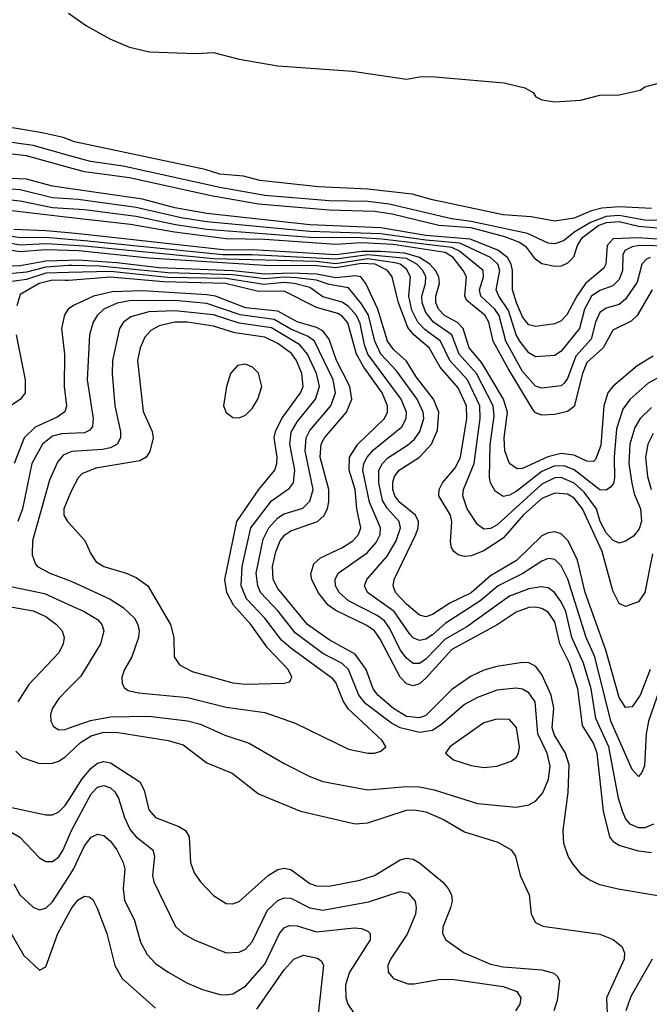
# Model space of a CAD drawing. Header units: inches. Extents: x 1308407 to 1441228, y 959628 to 1036311.
# Tile 348 of 656: x 1359849 to 1361804, y 1023010 to 1026069. Entities that reach past the tile are written whole.
import ezdxf

# ---------------------------------------------------------------- set-up
doc = ezdxf.new("R2010")
doc.units = ezdxf.units.IN
doc.header["$MEASUREMENT"] = 0
doc.layers.add('B3052', color=7, linetype='Continuous')
doc.layers.add('B3062', color=7, linetype='Continuous')

msp = doc.modelspace()

# ---------------------------------------------------------------- linework, layer by layer
at = {"layer": 'B3052', "color": 5}
for points, elevation in [([(1360000, 1025610.5), (1359870, 1025646.1), (1359650, 1025671.4), (1359390, 1025742.9), (1359370, 1025752.9), (1359279.9, 1025819.9), (1359164.3, 1025890), (1359041.5, 1026010), (1359010, 1026052.8), (1358890, 1026261.3)], 2380), ([(1360000, 1025544.5), (1359950, 1025551.8), (1359870, 1025573.7), (1359770, 1025578), (1359637, 1025617), (1359590, 1025626.6), (1359478.7, 1025618.7), (1359370, 1025618.3), (1359330, 1025627.4), (1359305.8, 1025645.8), (1359277.9, 1025690), (1359255.7, 1025715.7), (1359190, 1025765.9), (1359144.6, 1025810), (1359070, 1025866.1), (1359050, 1025876.1), (1358990, 1025892.6), (1358955.5, 1025915.5), (1358940.1, 1025940.1), (1358910, 1026019.9), (1358868.2, 1026088.2)], 2420), ([(1360000, 1025647.6), (1359890, 1025678.7), (1359704.2, 1025704.2), (1359630, 1025722.3), (1359510, 1025775.1), (1359437.1, 1025797.1), (1359395, 1025815), (1359286.3, 1025886.3), (1359210, 1025924.2), (1359170, 1025962.2), (1359069.9, 1026090)], 2360), ([(1360000, 1025696.9), (1359983.1, 1025703.1), (1359918, 1025718), (1359832.7, 1025732.7), (1359770, 1025736.9), (1359702.7, 1025750), (1359651.8, 1025770), (1359498.8, 1025850), (1359450, 1025888.9), (1359370.9, 1025970), (1359290, 1026089.6)], 2340), ([(1360000, 1025512.8), (1359950, 1025515.9), (1359850, 1025540.7), (1359750, 1025547.7)], 2440), ([(1360000, 1025482), (1359950, 1025485.2), (1359850, 1025505.8), (1359750, 1025516.2)], 2460), ([(1360000, 1025455), (1359770, 1025481.3)], 2480), ([(1360000, 1025386.8), (1359930, 1025392.6), (1359850, 1025391.3), (1359678.9, 1025418.9)], 2540), ([(1360000, 1025407.1), (1359930, 1025413.7), (1359830, 1025417.5)], 2520), ([(1360000, 1025368.7), (1359930, 1025373.2), (1359850, 1025369.2), (1359770, 1025383.5)], 2560), ([(1360000, 1025352.3), (1359930, 1025354.8), (1359850, 1025348), (1359750, 1025363.2)], 2580), ([(1360000, 1025321), (1359930, 1025318.6), (1359850, 1025304.8), (1359750, 1025302.1)], 2620), ([(1360000, 1025305.3), (1359930, 1025300.7), (1359870, 1025285.2), (1359783.8, 1025276.2)], 2640), ([(1360000, 1025283.7), (1359930, 1025281.8), (1359870, 1025262.3), (1359810, 1025253.5)], 2660), ([(1360000, 1025259.4), (1359990, 1025258.6), (1359950, 1025260.2), (1359908.8, 1025250), (1359850, 1025215.5), (1359839.4, 1025180.6)], 2680), ([(1360000, 1025170.7), (1359998.9, 1025170), (1359987.4, 1025152.6), (1359978.8, 1025110), (1359987.4, 1025030), (1359986.9, 1024930), (1359993.9, 1024870), (1359988.7, 1024851.3), (1359965.3, 1024834.7), (1359896.8, 1024803.2), (1359862.1, 1024770), (1359830.9, 1024690)], 2720), ([(1359837.7, 1025090), (1359865.7, 1024950), (1359865.2, 1024910), (1359851.3, 1024890), (1359802.6, 1024857.4)], 2680), ([(1360000, 1024783.2), (1359977.9, 1024782.1), (1359950, 1024775), (1359919.2, 1024750), (1359885.8, 1024690), (1359857, 1024550), (1359843.2, 1024510)], 2740), ([(1360000, 1024723.4), (1359983.8, 1024716.2), (1359965.6, 1024694.4), (1359941.4, 1024638.6), (1359888.2, 1024450), (1359887, 1024407), (1359897.4, 1024377.4), (1359903.6, 1024370), (1359942, 1024350), (1360000, 1024327.7)], 2760), ([(1360000, 1024585), (1359985.3, 1024550), (1359985.1, 1024530), (1359997.1, 1024510), (1360000, 1024506.9)], 2780), ([(1359770, 1024318.8), (1359925.9, 1024285.9), (1360000, 1024252.3)], 2740), ([(1359750, 1024256.9), (1359890, 1024233), (1359930, 1024215.4), (1359962.9, 1024190), (1359980.4, 1024170), (1359986.4, 1024150), (1359983.6, 1024130), (1359970, 1024101.8), (1359876.7, 1024003.3), (1359842.8, 1023950)], 2720), ([(1360000, 1023990.9), (1359970, 1023960.3), (1359950.2, 1023930), (1359944.3, 1023910), (1359944.7, 1023890), (1359953.5, 1023873.5), (1359970, 1023863.2), (1359990, 1023863.9), (1360000, 1023867.5)], 2740), ([(1359836.1, 1023796.1), (1359856.7, 1023776.8), (1359910, 1023758.6), (1359950, 1023759.5), (1359970, 1023765.9), (1359990, 1023779), (1360000, 1023788.3)], 2720), ([(1359790, 1023628.3), (1359930, 1023598.8), (1359950, 1023599), (1359970, 1023608.4), (1359990, 1023627.6), (1360000, 1023643.3)], 2680), ([(1359824, 1023544), (1359848.8, 1023528.8), (1359910, 1023464.6), (1359930, 1023453.7), (1359950, 1023454.1), (1359970, 1023468.2), (1359984, 1023490), (1360000, 1023528.4)], 2660), ([(1359830, 1023384.4), (1359848.9, 1023350), (1359890, 1023311.5), (1359910, 1023303.5), (1359930, 1023308.2), (1359950, 1023328.3), (1360000, 1023405.4)], 2640), ([(1359822, 1023230), (1359861.7, 1023161.7), (1359910, 1023116), (1359930, 1023126), (1359967.2, 1023230), (1360000, 1023290.8)], 2620)]:
    msp.add_lwpolyline(points, dxfattribs=dict(at, elevation=elevation))
at = {"layer": 'B3062', "color": 5}
for points, elevation in [([(1360000, 1026090.1), (1360055.5, 1026050), (1360128, 1026010), (1360190, 1025984.5), (1360251.3, 1025970), (1360395.3, 1025964.7), (1360450, 1025967.7), (1360530, 1025946.5), (1360650, 1025926.5), (1360882, 1025910), (1361050, 1025884.9), (1361090, 1025892.4), (1361126.7, 1025893.3), (1361353, 1025873), (1361417.6, 1025857.6), (1361442.8, 1025842.8), (1361451.3, 1025830), (1361470, 1025820.7), (1361510, 1025814), (1361590, 1025819.3), (1361650, 1025834.8), (1361710, 1025835.5), (1361775.3, 1025850), (1361790, 1025861), (1361938.9, 1025901.1)], 2340), ([(1361810, 1025483.2), (1361710, 1025487.6), (1361656.2, 1025483.8), (1361624.1, 1025475.9), (1361570, 1025453.1), (1361510, 1025443.8), (1361437, 1025457), (1361350, 1025463.2), (1361130.1, 1025509.9), (1361067.5, 1025527.5), (1360930, 1025542.6), (1360776, 1025550), (1360594.5, 1025570), (1360543.7, 1025583.7), (1360470, 1025589.7), (1360424.1, 1025604.1), (1360018.9, 1025690), (1360000, 1025696.9)], 2340), ([(1361830, 1025445.1), (1361790, 1025446.1), (1361710, 1025461.4), (1361670, 1025458.3), (1361620.7, 1025439.3), (1361571.9, 1025410), (1361537.4, 1025382.6), (1361510, 1025372.6), (1361490, 1025374.7), (1361425, 1025405), (1361250, 1025442.5), (1361189.8, 1025450.2), (1360996.2, 1025496.2), (1360930, 1025504), (1360810, 1025506.8), (1360610, 1025523.6), (1360470, 1025547.9), (1360170, 1025614.4), (1360068.3, 1025628.3), (1360000, 1025647.6)], 2360), ([(1361830, 1025421.2), (1361770, 1025427.3), (1361710, 1025441.5), (1361670, 1025438.5), (1361647.2, 1025430), (1361593, 1025390), (1361580.9, 1025370), (1361568.1, 1025331.9), (1361550, 1025312.8), (1361530, 1025303.6), (1361510, 1025302.8), (1361470, 1025310.3), (1361450, 1025325.8), (1361422.5, 1025362.5), (1361398.2, 1025378.2), (1361354.6, 1025394.6), (1361250, 1025422.4), (1361150.1, 1025430.1), (1361005.1, 1025465.1), (1360950, 1025473.8), (1360810, 1025477.8), (1360590, 1025496.4), (1360442.6, 1025522.6), (1360190, 1025577.7), (1360050, 1025596.8), (1360000, 1025610.5)], 2380), ([(1361902.8, 1025382.8), (1361768.7, 1025391.3), (1361691.8, 1025388.2), (1361672.3, 1025367.7), (1361668.2, 1025310), (1361662.8, 1025297.2), (1361605.9, 1025250), (1361578.7, 1025210), (1361547.9, 1025152.1), (1361530, 1025133.5), (1361510, 1025124.7), (1361450, 1025116.6), (1361430, 1025121.1), (1361422.7, 1025130), (1361410, 1025146.3), (1361391.6, 1025190), (1361378.9, 1025230), (1361379.1, 1025290), (1361374.5, 1025310), (1361363.1, 1025330), (1361333.1, 1025353.1), (1361247.6, 1025387.6), (1361110, 1025398.9), (1360970, 1025423), (1360750, 1025432.2), (1360430, 1025466.8), (1360330, 1025485.1), (1360230, 1025511.3), (1360000, 1025544.5)], 2420), ([(1361870, 1025365.8), (1361771.8, 1025368.2), (1361750, 1025363.9), (1361727.9, 1025352.1), (1361721, 1025339), (1361720.1, 1025290), (1361710, 1025262.1), (1361690, 1025242.1), (1361650, 1025227.7), (1361624.6, 1025210), (1361602.6, 1025170), (1361587, 1025110), (1361530, 1025039.1), (1361510, 1025025.8), (1361450, 1025022.3), (1361430, 1025034.1), (1361401.1, 1025070), (1361389.8, 1025090), (1361366, 1025166), (1361335.9, 1025210), (1361328.1, 1025230), (1361339.2, 1025290), (1361332.8, 1025310), (1361310, 1025330.9), (1361214.8, 1025374.8), (1361110, 1025384), (1360970, 1025403.8), (1360750, 1025410.8), (1360430, 1025440.9), (1360350, 1025453.3), (1360210, 1025485.8), (1360030, 1025511), (1360000, 1025512.8)], 2440), ([(1361806.4, 1025330), (1361794.9, 1025325.1), (1361780.2, 1025310), (1361766.3, 1025253.7), (1361730, 1025200.8), (1361710, 1025184.1), (1361670, 1025172.6), (1361650, 1025159.7), (1361636.7, 1025130), (1361623.4, 1025076.6), (1361575.9, 1025024.1), (1361550, 1024954.1), (1361539.6, 1024940.4), (1361530, 1024931.4), (1361470, 1024924.5), (1361450, 1024930.3), (1361410, 1024976.5), (1361358.4, 1025070), (1361337.6, 1025150), (1361323.6, 1025170), (1361280.5, 1025210), (1361276.1, 1025230), (1361288.6, 1025270), (1361287.8, 1025290), (1361214.3, 1025350), (1361190, 1025361.7), (1360972.8, 1025387.2), (1360908.2, 1025391.8), (1360750, 1025392.5), (1360430, 1025417.2), (1360331.9, 1025431.9), (1360210, 1025457.6), (1360050, 1025478.7), (1360000, 1025482)], 2460), ([(1361813, 1025230), (1361766.4, 1025150), (1361747.7, 1025132.3), (1361690, 1025105.1), (1361660.1, 1025050), (1361610, 1025003.7), (1361595.9, 1024970), (1361570, 1024867.7), (1361550, 1024852.1), (1361510, 1024843.1), (1361470, 1024840.3), (1361450, 1024848.1), (1361440.5, 1024860.5), (1361365.2, 1024985.2), (1361318.8, 1025070), (1361305.8, 1025130), (1361293.7, 1025150), (1361237.1, 1025197.1), (1361230.4, 1025210), (1361236.5, 1025270), (1361226, 1025290), (1361194.1, 1025330), (1361170, 1025346.4), (1361008.6, 1025371.4), (1360910, 1025376.4), (1360830, 1025371.3), (1360610, 1025386.2), (1360490, 1025388.8), (1360329.3, 1025409.3), (1360192.9, 1025432.9), (1360000, 1025455)], 2480), ([(1361816.1, 1025023.9), (1361765.7, 1024994.3), (1361690.1, 1024930), (1361675.2, 1024910), (1361662.6, 1024870), (1361653.3, 1024746.7), (1361636.7, 1024703.3), (1361630, 1024696.6), (1361610, 1024697.7), (1361570, 1024715.8), (1361530, 1024721), (1361488.9, 1024711.1), (1361410, 1024674.4), (1361393.6, 1024673.6), (1361370, 1024689.9), (1361355.4, 1024730), (1361353.3, 1024770), (1361363.4, 1024850), (1361350.9, 1024890), (1361283.1, 1025003.1), (1361244.5, 1025050), (1361226, 1025110), (1361208.1, 1025128.1), (1361168.1, 1025150), (1361148.8, 1025170), (1361140.5, 1025190), (1361140.6, 1025210), (1361151.7, 1025250), (1361150, 1025270), (1361139.8, 1025290), (1361121.9, 1025310), (1361089.6, 1025330), (1361044, 1025344), (1360969.3, 1025349.3), (1360910.7, 1025349.3), (1360830, 1025339.3), (1360570, 1025354), (1360490, 1025353.2), (1360061.3, 1025401.3), (1360000, 1025407.1)], 2520), ([(1361865.3, 1024974.7), (1361800.3, 1024939.7), (1361744.7, 1024890), (1361721, 1024859), (1361702.3, 1024797.7), (1361694.8, 1024710), (1361695.2, 1024644.8), (1361692.1, 1024627.9), (1361683.3, 1024616.7), (1361670, 1024607.4), (1361650, 1024608.8), (1361570, 1024670.6), (1361541.6, 1024681.6), (1361510, 1024683.4), (1361470, 1024665.6), (1361390, 1024603.5), (1361370, 1024592.1), (1361350, 1024587.7), (1361324.6, 1024604.6), (1361310.4, 1024630), (1361306.9, 1024646.9), (1361309.7, 1024749.7), (1361322.2, 1024837.8), (1361319.3, 1024870), (1361266.7, 1024970), (1361213.5, 1025030), (1361190.2, 1025090.2), (1361133.8, 1025130), (1361110, 1025159.5), (1361098.2, 1025190), (1361097.6, 1025210), (1361108.6, 1025250), (1361109.3, 1025270), (1361100.2, 1025290), (1361081.9, 1025310), (1361050, 1025327.3), (1360930, 1025338.7), (1360830, 1025324.8), (1360570, 1025338.5), (1360479, 1025339), (1360050, 1025382.6), (1360000, 1025386.8)], 2540), ([(1361810, 1024864.5), (1361775.4, 1024830), (1361758.2, 1024801.8), (1361743.3, 1024750), (1361740.4, 1024690), (1361748.9, 1024628.9), (1361756.4, 1024596.4), (1361775.8, 1024550), (1361779.7, 1024510), (1361772.4, 1024487.6), (1361755, 1024465), (1361730, 1024448.8), (1361710, 1024443.2), (1361690, 1024452.3), (1361670, 1024475.1), (1361651.2, 1024510), (1361639.3, 1024550), (1361601.3, 1024601.3), (1361570, 1024629.7), (1361530, 1024646.5), (1361510, 1024646.3), (1361470, 1024625.8), (1361330, 1024499.2), (1361310, 1024488.5), (1361290, 1024486.7), (1361270, 1024501), (1361237.7, 1024550), (1361224.5, 1024590), (1361226.5, 1024610), (1361260.3, 1024690), (1361278.9, 1024830), (1361277.7, 1024870), (1361238.7, 1024950), (1361184.1, 1025010), (1361154.8, 1025070), (1361106.3, 1025106.3), (1361084.6, 1025130), (1361066.7, 1025166.7), (1361056.7, 1025210), (1361062.3, 1025270), (1361050, 1025294.2), (1361029.7, 1025309.7), (1361013.7, 1025313.7), (1360930, 1025326.6), (1360830, 1025311.1), (1360770, 1025317.6), (1360450, 1025326.3), (1360050, 1025365.4), (1360000, 1025368.7)], 2560), ([(1361813.4, 1024410), (1361789.5, 1024290), (1361770, 1024261), (1361730, 1024245.6), (1361710, 1024255), (1361690, 1024294.6), (1361657.1, 1024417.1), (1361595.9, 1024550), (1361570, 1024583), (1361550, 1024595.1), (1361510, 1024598.6), (1361470, 1024581.6), (1361411.8, 1024530), (1361350, 1024458.5), (1361290, 1024419.3), (1361250, 1024403), (1361230, 1024401.1), (1361210, 1024406.2), (1361197.1, 1024417.1), (1361189.5, 1024429.5), (1361186.6, 1024446.6), (1361190.8, 1024509.2), (1361186.6, 1024530), (1361150.3, 1024590), (1361150.7, 1024610), (1361161.8, 1024630), (1361201.8, 1024678.2), (1361217.8, 1024710), (1361236.7, 1024830), (1361235.6, 1024870), (1361210, 1024926), (1361154.1, 1024990), (1361120.5, 1025050), (1361072.5, 1025090), (1361053.3, 1025113.3), (1361025, 1025190), (1361005.6, 1025270), (1360990.8, 1025290), (1360952, 1025310), (1360910, 1025312.3), (1360830, 1025298), (1360770, 1025305.1), (1360610, 1025305.5), (1360250, 1025328.8), (1360031.2, 1025351.2), (1360000, 1025352.3)], 2580), ([(1361806.2, 1024050), (1361775.6, 1023970), (1361750, 1023934.7), (1361730, 1023932.1), (1361710, 1023963.5), (1361669.1, 1024110), (1361604.6, 1024290), (1361580.6, 1024390), (1361551.7, 1024450), (1361530, 1024471.8), (1361510, 1024477.6), (1361490, 1024475.4), (1361470, 1024466.1), (1361390.8, 1024389.2), (1361310, 1024340.9), (1361250, 1024288.8), (1361184.1, 1024255.9), (1361130, 1024221.2), (1361110, 1024214.2), (1361090, 1024219.5), (1361050, 1024253.1), (1361015.9, 1024290), (1361008.3, 1024310), (1361011.8, 1024330), (1361078.2, 1024470), (1361086, 1024490), (1361087.1, 1024510), (1361077.4, 1024530), (1361029.4, 1024569.4), (1361013.6, 1024590), (1361007.3, 1024610), (1361007.2, 1024632.8), (1361011.9, 1024650), (1361026.6, 1024670), (1361090, 1024710.1), (1361127.5, 1024750), (1361146, 1024794), (1361150.4, 1024850), (1361133.1, 1024890), (1361079.4, 1024959.4), (1361050, 1025008.4), (1361010, 1025043.4), (1360990.9, 1025070), (1360960.9, 1025170), (1360922.9, 1025250), (1360908.2, 1025270), (1360890, 1025273.6), (1360830, 1025267.7), (1360770, 1025278.5), (1360690, 1025282.1), (1360610, 1025278.3), (1360510, 1025289.4), (1360281.2, 1025298.8), (1360150, 1025314.4), (1360030, 1025322.1), (1360000, 1025321)], 2620), ([(1361850, 1024030), (1361801.3, 1023890), (1361794, 1023850), (1361788.8, 1023751.2), (1361780.8, 1023730), (1361770, 1023717.7), (1361750, 1023739.8), (1361683.9, 1023890), (1361634.2, 1024090), (1361607.7, 1024150), (1361551.1, 1024331.1), (1361530, 1024372.2), (1361510, 1024391.9), (1361490, 1024395.5), (1361470, 1024386.8), (1361411.2, 1024348.8), (1361334.6, 1024310), (1361277.7, 1024262.3), (1361170, 1024192.8), (1361130, 1024158.1), (1361110, 1024144.6), (1361090, 1024139.9), (1361070, 1024148.2), (1361059.6, 1024159.6), (1361010.9, 1024230.9), (1360929, 1024290), (1360919.7, 1024310), (1360926.4, 1024330), (1360990, 1024401.9), (1361017.8, 1024450), (1361030.8, 1024490), (1361027.2, 1024510), (1360990, 1024551.3), (1360975.2, 1024575.2), (1360963.6, 1024630), (1360964.2, 1024670), (1360974.7, 1024690), (1360991.6, 1024708.4), (1361053, 1024747), (1361074.1, 1024765.9), (1361091.4, 1024790), (1361103, 1024830), (1361101.2, 1024850), (1361082.9, 1024890), (1361018.5, 1024978.5), (1360970, 1025030), (1360951.6, 1025070), (1360931.2, 1025151.2), (1360910, 1025186.4), (1360870, 1025236.2), (1360810, 1025246.1), (1360770, 1025260.3), (1360707.8, 1025267.8), (1360670, 1025269.4), (1360610, 1025263.7), (1360510, 1025277.1), (1360310, 1025282.6), (1360096.2, 1025303.8), (1360010, 1025306), (1360000, 1025305.3)], 2640), ([(1361816.6, 1023570), (1361790, 1023558), (1361770, 1023557.8), (1361743.8, 1023570), (1361730, 1023587.1), (1361720.8, 1023610), (1361708.3, 1023650), (1361677.6, 1023810), (1361637.6, 1023897.6), (1361623.3, 1023990), (1361598.8, 1024070), (1361563.6, 1024150), (1361544.1, 1024230), (1361530, 1024260.6), (1361509.7, 1024289.7), (1361490, 1024303.6), (1361467.4, 1024307.4), (1361430, 1024300.9), (1361370, 1024278.3), (1361237.1, 1024182.9), (1361170, 1024144.8), (1361110, 1024082.2), (1361090, 1024068.9), (1361070, 1024068.8), (1361050, 1024085.1), (1361030, 1024111.6), (1360998, 1024178), (1360981.5, 1024201.5), (1360958.2, 1024218.2), (1360870, 1024263.1), (1360840.3, 1024290), (1360829.6, 1024310), (1360827.8, 1024330), (1360837.3, 1024350), (1360927.1, 1024412.9), (1360955.2, 1024444.8), (1360967.7, 1024470), (1360968.7, 1024490), (1360934.9, 1024570), (1360914.4, 1024670), (1360917.1, 1024690), (1360927.3, 1024710), (1360947.2, 1024732.8), (1361035.6, 1024804.4), (1361048.4, 1024830), (1361049.4, 1024850), (1361033.4, 1024890), (1360930, 1025030), (1360919.3, 1025059.3), (1360905.5, 1025125.5), (1360894.2, 1025150), (1360870, 1025178.4), (1360850, 1025191.6), (1360790, 1025207.9), (1360750, 1025237.1), (1360700.6, 1025250), (1360670, 1025252.6), (1360607.1, 1025247.1), (1360490, 1025265.3), (1360308.5, 1025268.5), (1360130, 1025287.1), (1360000, 1025283.7)], 2660), ([(1361810, 1023480.8), (1361770, 1023486.2), (1361710, 1023503.6), (1361693.4, 1023513.4), (1361680.7, 1023530), (1361661.2, 1023610), (1361642.1, 1023790), (1361630, 1023821.1), (1361596.2, 1023876.2), (1361582.2, 1023990), (1361556, 1024070), (1361526, 1024130), (1361510, 1024198.5), (1361490, 1024228.6), (1361470, 1024240.3), (1361450, 1024244), (1361430, 1024242.6), (1361390, 1024228.9), (1361331.3, 1024188.7), (1361190, 1024112.9), (1361110, 1024023.3), (1361090, 1024006), (1361070, 1023999.2), (1361050, 1024005.5), (1361030, 1024026.5), (1360967, 1024147), (1360950.3, 1024170.3), (1360926.5, 1024186.5), (1360830, 1024233.2), (1360806.9, 1024250), (1360775.7, 1024290), (1360756.1, 1024330), (1360752.8, 1024347.2), (1360761.7, 1024378.3), (1360782.7, 1024397.3), (1360850.6, 1024429.4), (1360882.9, 1024450), (1360901, 1024470), (1360907.5, 1024490), (1360895.9, 1024550), (1360890.6, 1024610), (1360871.4, 1024670), (1360872.7, 1024710), (1360898.7, 1024750), (1360981.6, 1024830), (1360990.6, 1024850), (1360990.5, 1024870), (1360974, 1024910), (1360917.3, 1024990), (1360894.5, 1025030), (1360867.3, 1025127.3), (1360850, 1025148.2), (1360836.6, 1025156.6), (1360770, 1025175.4), (1360670, 1025225.4), (1360590, 1025225), (1360488, 1025250), (1360295.1, 1025255.1), (1360130, 1025269.7), (1360000, 1025259.4)], 2680), ([(1361830, 1023346.8), (1361707.4, 1023367.4), (1361650, 1023381.5), (1361616.4, 1023396.4), (1361593.3, 1023413.3), (1361566.2, 1023446.2), (1361552.2, 1023470), (1361538.3, 1023510), (1361536.6, 1023550), (1361552, 1023668), (1361554.4, 1023754.4), (1361543.9, 1023790), (1361508.6, 1023848.6), (1361502.3, 1023870), (1361507.3, 1023930), (1361499.3, 1023970), (1361470, 1024034.2), (1361450, 1024061.1), (1361430, 1024070.7), (1361410, 1024071.5), (1361330, 1024059.3), (1361290, 1024048.1), (1361250, 1024029.1), (1361190, 1023988.4), (1361110, 1023907.5), (1361090, 1023900.3), (1361050, 1023904.6), (1361009, 1023929), (1360960.2, 1023970), (1360946.4, 1023990), (1360924.3, 1024050), (1360890, 1024098.3), (1360810, 1024142.3), (1360741.9, 1024190), (1360650, 1024301.6), (1360635.8, 1024330), (1360633.8, 1024370), (1360643.7, 1024416.3), (1360657.6, 1024450), (1360671.7, 1024468.3), (1360690, 1024481.5), (1360772.8, 1024510), (1360792.7, 1024527.3), (1360804.4, 1024550), (1360809, 1024571), (1360808.4, 1024610), (1360781.7, 1024710), (1360784.3, 1024750), (1360795.5, 1024770), (1360863.1, 1024850), (1360879.8, 1024890), (1360873.7, 1024930), (1360832.2, 1025010), (1360810, 1025076.7), (1360790, 1025102.4), (1360770, 1025113), (1360710, 1025130.6), (1360650, 1025163.8), (1360550, 1025173.9), (1360456.5, 1025210), (1360430, 1025215), (1360230, 1025227.4), (1360136.5, 1025223.5), (1360078.2, 1025210), (1360017.9, 1025182), (1360000, 1025170.7)], 2720), ([(1360000, 1023867.5), (1360068, 1023892), (1360130, 1023903.6), (1360250, 1023905.7), (1360370, 1023890.8), (1360410, 1023880.5), (1360485.7, 1023845.7), (1360561.1, 1023821.1), (1360670, 1023758), (1360750, 1023717.5), (1360790, 1023702.7), (1360930, 1023676.1), (1361050, 1023686.5), (1361090, 1023685.5), (1361135.8, 1023675.8), (1361270, 1023634.3), (1361390, 1023622.7), (1361430, 1023629.3), (1361450, 1023641.1), (1361472.6, 1023667.4), (1361490.6, 1023709.4), (1361495.6, 1023750), (1361486, 1023790), (1361457.1, 1023850), (1361449.3, 1023949.3), (1361430, 1023977.3), (1361410, 1023989), (1361390, 1023992.4), (1361330, 1023985.8), (1361270, 1023962.8), (1361230, 1023941.5), (1361159.6, 1023880.4), (1361130, 1023861), (1361090, 1023854.7), (1361030, 1023869), (1361003.6, 1023883.6), (1360923.5, 1023943.5), (1360902, 1023970), (1360870, 1024050.3), (1360849.4, 1024069.4), (1360790, 1024099.9), (1360704.1, 1024164.1), (1360651.4, 1024231.4), (1360596.6, 1024290), (1360587.6, 1024310), (1360583.3, 1024350), (1360604.3, 1024455.7), (1360622, 1024490), (1360650, 1024521.6), (1360670, 1024534.1), (1360728.1, 1024551.9), (1360750, 1024573.6), (1360760.1, 1024610), (1360735.2, 1024730), (1360737.9, 1024770), (1360750, 1024792.9), (1360814.5, 1024870), (1360829.2, 1024910), (1360822.1, 1024950), (1360764.1, 1025070), (1360744.6, 1025084.6), (1360690, 1025108), (1360638.3, 1025138.3), (1360532.7, 1025152.7), (1360430, 1025188), (1360330, 1025197.2), (1360190, 1025195.6), (1360151.4, 1025188.6), (1360109.6, 1025170), (1360089.1, 1025150), (1360076.6, 1025130), (1360065.8, 1025090), (1360057.6, 1024950), (1360076.9, 1024830), (1360074.4, 1024805.6), (1360066.1, 1024793.9), (1360050, 1024785.8), (1360000, 1024783.2)], 2740), ([(1360000, 1024327.7), (1360020, 1024320), (1360129.3, 1024269.3), (1360170, 1024243.3), (1360204.6, 1024210), (1360215.6, 1024190), (1360219.6, 1024170), (1360217.5, 1024150), (1360196.6, 1024090), (1360174, 1024050), (1360166.2, 1024026.2), (1360166.5, 1024006.5), (1360173.6, 1023993.6), (1360185.4, 1023985.4), (1360217.5, 1023977.4), (1360370, 1023963.2), (1360490, 1023933.5), (1360610, 1023916.3), (1360703.6, 1023883.6), (1360870, 1023802.7), (1360930, 1023790.2), (1360950, 1023790.2), (1360970, 1023796.5), (1360986, 1023810), (1360974, 1023830), (1360868.5, 1023928.5), (1360852.8, 1023952.8), (1360830, 1024009.8), (1360821.3, 1024021.3), (1360690, 1024116.5), (1360661.6, 1024141.6), (1360609.6, 1024210), (1360553, 1024270), (1360536.5, 1024310), (1360539.3, 1024370), (1360566, 1024490), (1360630, 1024574.3), (1360686.7, 1024613.3), (1360698.7, 1024630), (1360702.7, 1024670), (1360687.6, 1024750), (1360691.8, 1024788.2), (1360710, 1024819.7), (1360766.7, 1024890), (1360779.7, 1024930), (1360770, 1024970), (1360742.5, 1025030), (1360718.7, 1025058.7), (1360630, 1025112.2), (1360530, 1025126.3), (1360450, 1025151.9), (1360330, 1025165), (1360250, 1025161.3), (1360193.5, 1025146.5), (1360170.7, 1025130), (1360158, 1025110), (1360136.9, 1025010), (1360135.9, 1024970), (1360144.2, 1024870), (1360161.6, 1024790), (1360161.9, 1024770), (1360151.4, 1024750), (1360130, 1024739.2), (1360106.1, 1024733.9), (1360010, 1024727.9), (1360000, 1024723.4)], 2760), ([(1360000, 1024506.9), (1360051.2, 1024451.1), (1360069.2, 1024409.2), (1360085.4, 1024385.4), (1360110, 1024370.4), (1360179.6, 1024350), (1360210, 1024336.4), (1360246, 1024310), (1360316.8, 1024190), (1360326.9, 1024150), (1360328.7, 1024090), (1360344.4, 1024064.4), (1360384.4, 1024044.4), (1360510, 1024008.4), (1360550, 1024004.2), (1360670, 1024007.8), (1360687.7, 1024012.3), (1360693.8, 1024026.2), (1360682.5, 1024050), (1360617.6, 1024117.6), (1360565.9, 1024190), (1360512.2, 1024250), (1360491.5, 1024290), (1360485.5, 1024330), (1360523.3, 1024510), (1360590.7, 1024609.3), (1360640.3, 1024670), (1360647.1, 1024690), (1360647.8, 1024710), (1360639.1, 1024770), (1360642.6, 1024790), (1360663, 1024830), (1360720.4, 1024910), (1360728.3, 1024930), (1360724.3, 1024970), (1360708, 1025010), (1360692.5, 1025032.5), (1360650, 1025062.8), (1360610, 1025082.7), (1360516.7, 1025096.7), (1360450, 1025117.4), (1360370, 1025129.1), (1360330.7, 1025129.3), (1360282, 1025118), (1360256, 1025104), (1360237.5, 1025082.5), (1360222.6, 1025050), (1360214.7, 1025010), (1360231.7, 1024851.7), (1360260.1, 1024790), (1360263.1, 1024770), (1360252.8, 1024727.2), (1360240.8, 1024710), (1360221.8, 1024698.2), (1360084.6, 1024675.4), (1360041.8, 1024658.2), (1360030, 1024645.8), (1360010, 1024608.7), (1360000, 1024585)], 2780), ([(1361816.1, 1024783.9), (1361799.1, 1024750), (1361791.6, 1024710), (1361797.9, 1024650), (1361809.2, 1024610)], 2580), ([(1360000, 1024252.3), (1360049.2, 1024230), (1360090, 1024205.4), (1360103.7, 1024190), (1360109.5, 1024170), (1360099.3, 1024130), (1360038.3, 1024030), (1360000, 1023990.9)], 2740), ([(1360000, 1023788.3), (1360037.1, 1023822.9), (1360070, 1023844), (1360110, 1023855.3), (1360154.8, 1023854.8), (1360310, 1023829.7), (1360356.5, 1023816.5), (1360430, 1023760.1), (1360508.1, 1023728.1), (1360590, 1023663.9), (1360720.4, 1023610), (1360890.6, 1023570.6), (1360930, 1023574.1), (1361050, 1023613.5), (1361074.2, 1023614.2), (1361110, 1023607.5), (1361164.5, 1023584.5), (1361230, 1023546.3), (1361333.6, 1023513.6), (1361375, 1023490), (1361388.6, 1023470), (1361402.3, 1023410), (1361431.1, 1023350), (1361437.3, 1023290), (1361450, 1023263.8), (1361473.1, 1023253.1), (1361650, 1023227.7), (1361691.6, 1023211.6), (1361718, 1023190), (1361726.6, 1023170), (1361725.5, 1023150), (1361671.2, 1023030), (1361674.4, 1022930)], 2720), ([(1360000, 1023643.3), (1360042.6, 1023710), (1360070, 1023743.9), (1360090, 1023759.2), (1360110, 1023764.4), (1360130, 1023759.9), (1360221.4, 1023701.4), (1360235.3, 1023675.3), (1360250, 1023614.3), (1360270, 1023590.1), (1360342.7, 1023562.7), (1360363.2, 1023550), (1360374.5, 1023530), (1360379.4, 1023450), (1360390, 1023418.9), (1360410, 1023390.2), (1360450, 1023347.9), (1360490, 1023323.5), (1360510, 1023321.6), (1360530, 1023329.2), (1360620.5, 1023410), (1360650, 1023429.1), (1360670, 1023432.5), (1360690, 1023428.6), (1360750, 1023385.5), (1360770, 1023378.3), (1360810, 1023376.6), (1360904.4, 1023395.6), (1360950, 1023410.1), (1361030, 1023459.2), (1361050, 1023464.3), (1361070, 1023460.8), (1361089.8, 1023449.8), (1361161.5, 1023390), (1361179.5, 1023370), (1361189.5, 1023350), (1361191.3, 1023330), (1361186.4, 1023310), (1361162, 1023250), (1361161.4, 1023230), (1361171.3, 1023210), (1361229.1, 1023170), (1361310, 1023134.4), (1361350, 1023126.8), (1361470, 1023117.3), (1361506.9, 1023106.9), (1361517.8, 1023097.8), (1361524.3, 1023084.3), (1361518, 1023022), (1361507.3, 1022990)], 2680), ([(1360000, 1023528.4), (1360009, 1023550), (1360070, 1023663.6), (1360090, 1023684.7), (1360110, 1023690.1), (1360130, 1023682.1), (1360143.7, 1023670), (1360155.8, 1023650), (1360173.5, 1023590), (1360191.8, 1023551.8), (1360210, 1023530.1), (1360261.5, 1023490), (1360266.9, 1023470), (1360261.1, 1023410), (1360264.6, 1023390), (1360332.1, 1023252.1), (1360355.8, 1023230), (1360390, 1023210.1), (1360490, 1023169.5), (1360530, 1023171.5), (1360550, 1023181.5), (1360570, 1023204), (1360617.9, 1023302.1), (1360650, 1023332.4), (1360670, 1023340.8), (1360690, 1023339.3), (1360750, 1023310.1), (1360790, 1023302.2), (1360931.6, 1023328.4), (1361030, 1023360.7), (1361055, 1023355), (1361076.3, 1023330), (1361080.1, 1023310), (1361077.8, 1023290), (1361051.8, 1023228.2), (1361000.5, 1023150), (1360992, 1023130), (1360992.6, 1023110), (1361008.8, 1023090), (1361053.5, 1023073.5), (1361073, 1023073), (1361150, 1023087.1), (1361190, 1023087.8), (1361350, 1023065), (1361392.1, 1023050), (1361404.2, 1023030), (1361401.6, 1023010), (1361388, 1022990)], 2660), ([(1360000, 1023405.4), (1360016, 1023430), (1360050, 1023502.3), (1360070, 1023529.4), (1360090, 1023538.2), (1360110, 1023534.2), (1360130, 1023516.8), (1360150.1, 1023490), (1360170.1, 1023450), (1360174.7, 1023430), (1360170.1, 1023370), (1360173.9, 1023333.9), (1360204.7, 1023270), (1360223.3, 1023203.3), (1360244.8, 1023164.8), (1360270, 1023136.3), (1360309.1, 1023110), (1360370, 1023075.7), (1360416.1, 1023056.1), (1360470, 1023040.1), (1360490, 1023038.9), (1360510, 1023042.2), (1360550, 1023066.2), (1360610, 1023135), (1360655.6, 1023230), (1360670, 1023247.3), (1360685.3, 1023254.7), (1360710, 1023254), (1360770, 1023234.9), (1360887.6, 1023247.6), (1360910, 1023245.5), (1360930, 1023237.2), (1360937.2, 1023230), (1360937, 1023210), (1360872.6, 1023110), (1360860.3, 1023070), (1360861.2, 1023030), (1360867.5, 1023010), (1360884.8, 1022984.8)], 2640), ([(1360000, 1023290.8), (1360010, 1023309.4), (1360030, 1023334), (1360050, 1023346.2), (1360064.3, 1023344.3), (1360075.8, 1023335.8), (1360089.1, 1023309.1), (1360119.6, 1023230), (1360144, 1023130), (1360166.6, 1023090), (1360270, 1022997.7)], 2620), ([(1360585.1, 1022994.9), (1360670, 1023117), (1360700.3, 1023150), (1360730, 1023162.4), (1360773.5, 1023153.5), (1360785.1, 1023145.1), (1360791.7, 1023131.7), (1360773.9, 1022970)], 2620), ([(1361812.3, 1023150), (1361746.3, 1023033.7), (1361731.1, 1022990)], 2740)]:
    msp.add_lwpolyline(points, dxfattribs=dict(at, elevation=elevation))
for points, elevation in [([(1360550, 1024998.7), (1360525.3, 1024994.7), (1360503.3, 1024970), (1360491, 1024930), (1360481.8, 1024870), (1360489.2, 1024849.2), (1360510, 1024832.9), (1360530, 1024832.6), (1360550, 1024840.4), (1360570, 1024861), (1360588, 1024890), (1360600.7, 1024930), (1360590, 1024971.5), (1360571.5, 1024990)], 2820), ([(1361330, 1023896.2), (1361290, 1023884.9), (1361184, 1023810), (1361170.3, 1023790), (1361195.3, 1023770), (1361250, 1023751.6), (1361290, 1023745.6), (1361330, 1023749.4), (1361374.9, 1023765.1), (1361390, 1023776.9), (1361397.5, 1023790), (1361400.8, 1023810), (1361390.8, 1023870), (1361370, 1023895)], 2760)]:
    msp.add_lwpolyline(points, close=True, dxfattribs=dict(at, elevation=elevation))

doc.saveas('drawing.dxf')
